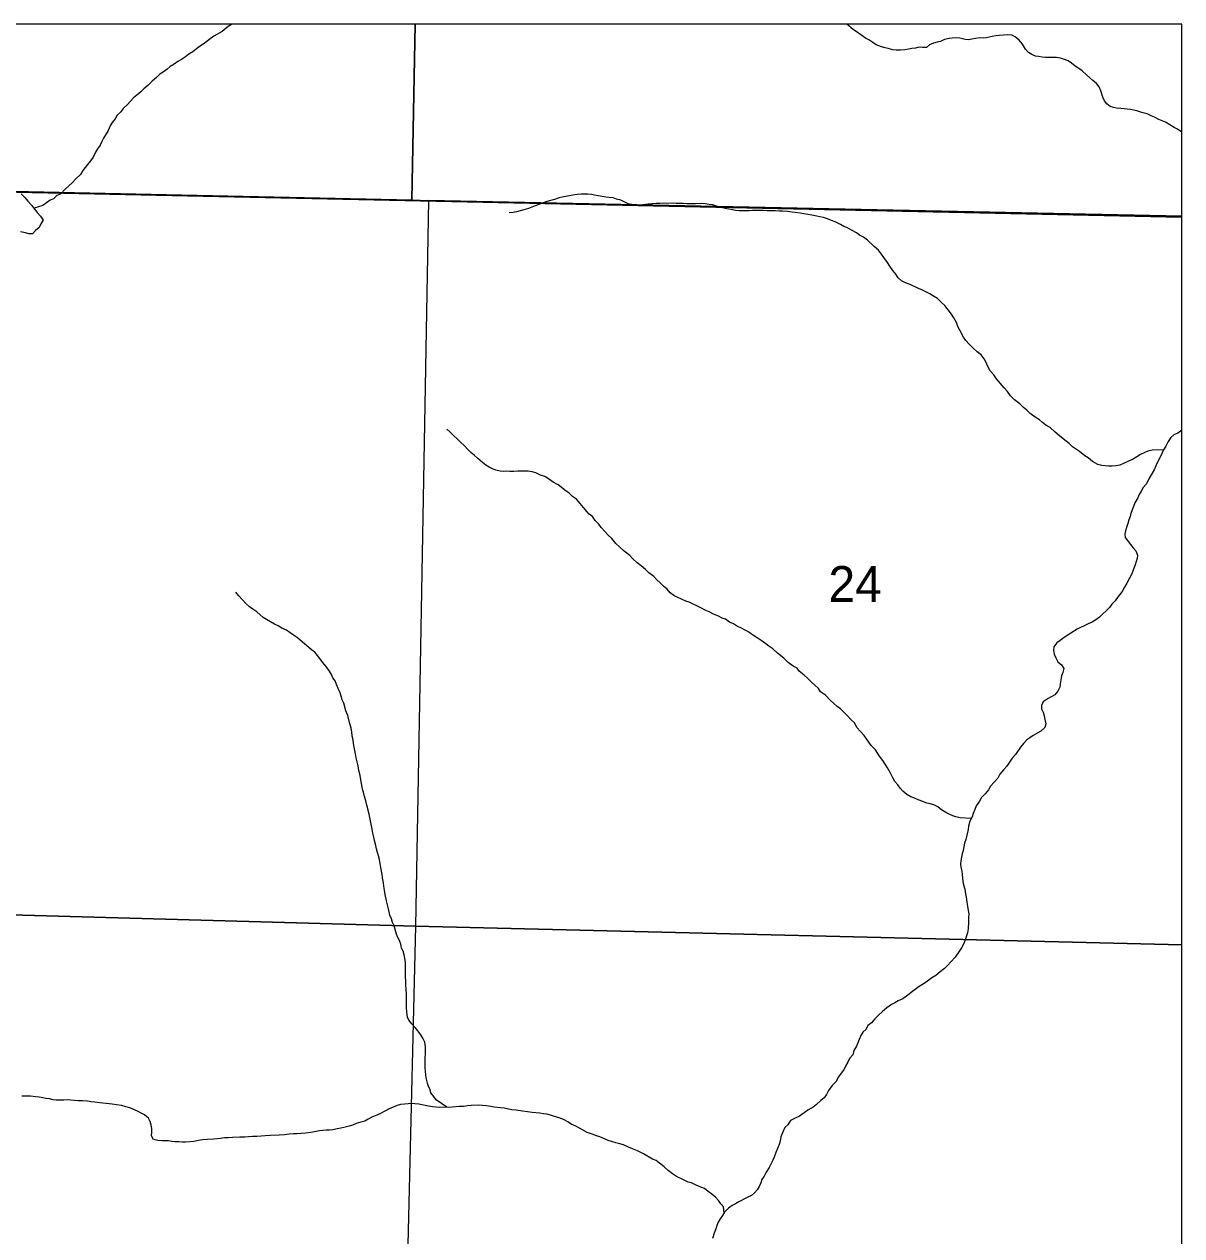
# Model space of a CAD drawing. Extents: x -10 to 158, y 8 to 33.
# Drawn here: x 42.973 to 44.324, y 20.541 to 21.955 of the extents above; entities that cross this region are included whole.
import ezdxf

# ---------------------------------------------------------------- set-up
doc = ezdxf.new("R2010")
doc.units = 0
for name, color, linetype in [('GM_X_Corporation', 7, 'Continuous'), ('GM_X_Minor_River', 7, 'Continuous'), ('GM_X_Section_Text', 7, 'Continuous')]:
    doc.layers.add(name, color=color, linetype=linetype)

msp = doc.modelspace()

# ---------------------------------------------------------------- linework, layer by layer
at = {"layer": 'GM_X_Corporation'}
for points in [[(41.4462, 15.1552), (44.324, 15.1552), (44.324, 21.9552), (41.5663, 21.9552), (41.564, 21.7852), (41.5618, 21.6932), (41.5485, 21.0008), (41.5233, 19.7709), (41.5184, 19.3523), (41.5125, 19.0268), (41.5025, 18.3092), (41.4916, 17.5539), (41.4842, 16.8508), (41.4581, 15.8355), (41.458, 15.832), (41.4573, 15.7877), (41.4556, 15.685), (41.4591, 15.5415), (41.4568, 15.5324), (41.4547, 15.4323)], [(44.324, 21.73), (44.324, 21.9552), (41.5663, 21.9552), (41.564, 21.7852), (42.3578, 21.7721), (42.4015, 21.7711)], [(43.4293, 21.9552), (42.4259, 21.9552), (42.4227, 21.7719), (43.4254, 21.7504)], [(44.324, 21.7312), (44.324, 21.9552), (43.4293, 21.9552), (43.4254, 21.7504), (43.4448, 21.7496)], [(44.324, 15.79), (44.324, 21.73), (42.4015, 21.7711), (42.3578, 21.7721), (41.564, 21.7852), (41.5618, 21.6932), (41.5485, 21.0008), (41.5233, 19.7709), (41.5184, 19.3523), (41.5125, 19.0268), (41.5025, 18.3092), (41.4916, 17.5539), (41.4842, 16.8508), (41.4581, 15.8355), (41.4922, 15.8348), (41.6019, 15.8337), (41.9512, 15.8301), (42.0434, 15.8291), (43.9186, 15.7973)], [(42.4227, 21.7719), (43.4254, 21.7504), (43.4448, 21.7496), (43.4294, 20.9027), (42.4008, 20.9313), (42.4235, 21.3292)], [(44.324, 20.8809), (44.324, 21.7312), (43.4448, 21.7496), (43.4294, 20.9027)], [(43.4294, 20.9027), (43.4052, 19.8848), (42.3938, 19.9023), (42.4008, 20.9313)], [(44.324, 19.8628), (44.324, 20.8809), (43.4294, 20.9027), (43.4052, 19.8848)]]:
    msp.add_lwpolyline(points, close=True, dxfattribs=at)
at = {"layer": 'GM_X_Minor_River'}
for points in [[(43.2156, 21.9552), (43.2147, 21.9547), (43.2109, 21.9527), (43.2038, 21.9466), (43.194, 21.9412), (43.1884, 21.937), (43.1839, 21.9335), (43.1797, 21.9308), (43.1741, 21.9266), (43.1696, 21.9231), (43.1651, 21.9201), (43.161, 21.917), (43.1565, 21.9139), (43.152, 21.9116), (43.1478, 21.9085), (43.1433, 21.9058), (43.1396, 21.9028), (43.1351, 21.8993), (43.1313, 21.897), (43.1272, 21.8932), (43.1223, 21.8889), (43.1171, 21.8836), (43.1126, 21.8798), (43.1088, 21.8763), (43.1043, 21.8725), (43.1006, 21.8694), (43.0931, 21.861), (43.0882, 21.8568), (43.0856, 21.853), (43.0815, 21.8491), (43.0789, 21.8449), (43.0755, 21.8404), (43.0733, 21.8365), (43.0707, 21.8312), (43.0685, 21.8274), (43.0655, 21.8224), (43.0633, 21.8183), (43.0614, 21.8141), (43.0585, 21.8099), (43.0562, 21.8057), (43.0533, 21.8), (43.0503, 21.7958), (43.0466, 21.7916), (43.0413, 21.7843), (43.0384, 21.7797), (43.0331, 21.7748), (43.029, 21.7702), (43.0211, 21.7629), (43.0151, 21.7568), (43.011, 21.7552), (43.0069, 21.7514), (43.0031, 21.7498), (42.9945, 21.7437), (42.9843, 21.7405)], [(44.2295, 21.8776), (44.2276, 21.8821), (44.2245, 21.8862), (44.2203, 21.8896), (44.2165, 21.8926), (44.2127, 21.896), (44.2077, 21.9008), (44.2039, 21.9034), (44.1997, 21.9064), (44.1952, 21.9098), (44.1914, 21.9124), (44.1861, 21.9143), (44.1823, 21.9157), (44.1777, 21.9164), (44.1649, 21.9163), (44.1611, 21.9166), (44.1569, 21.9174), (44.1531, 21.9181), (44.1489, 21.9199), (44.1451, 21.9222), (44.1417, 21.9259), (44.1382, 21.9319), (44.134, 21.9364), (44.1294, 21.9406), (44.1256, 21.9424), (44.1211, 21.9428), (44.1109, 21.9419), (44.1068, 21.9415), (44.1026, 21.9407), (44.0958, 21.9395), (44.092, 21.9391), (44.0875, 21.9394), (44.0833, 21.9386), (44.0788, 21.9378), (44.075, 21.937), (44.0713, 21.9373), (44.0648, 21.9388), (44.0606, 21.9395), (44.0561, 21.9391), (44.0523, 21.9386), (44.047, 21.9375), (44.0422, 21.9351), (44.0384, 21.9343), (44.0342, 21.9332), (44.0297, 21.9312), (44.026, 21.9281), (44.0214, 21.9281), (44.0169, 21.9284), (44.0131, 21.9273), (44.009, 21.9268), (44.0052, 21.926), (44.0007, 21.9252), (43.9958, 21.9248), (43.9905, 21.9248), (43.9867, 21.9255), (43.9814, 21.9269), (43.9776, 21.9277), (43.9734, 21.9287), (43.9673, 21.9313), (43.9635, 21.9339), (43.9586, 21.9369), (43.9548, 21.9388), (43.9506, 21.9421), (43.9453, 21.9455), (43.9403, 21.9489), (43.9332, 21.9552)], [(44.324, 21.8295), (44.323, 21.83), (44.3189, 21.8326), (44.3151, 21.8345), (44.3101, 21.8379), (44.3048, 21.8408), (44.301, 21.8423), (44.2972, 21.8442), (44.2922, 21.8468), (44.2884, 21.8482), (44.2835, 21.8505), (44.2774, 21.8523), (44.2717, 21.8541), (44.2642, 21.8556), (44.2604, 21.8559), (44.2566, 21.8566), (44.2528, 21.857), (44.2479, 21.8573), (44.2441, 21.858), (44.2403, 21.8591), (44.2365, 21.8621), (44.2338, 21.8659), (44.2319, 21.87), (44.2295, 21.8776)], [(42.9694, 21.7574), (42.9736, 21.7529), (42.977, 21.7488), (42.9816, 21.7435), (42.9847, 21.7394), (42.9878, 21.7356), (42.992, 21.7311), (42.995, 21.7266), (42.9924, 21.7224), (42.9902, 21.7179), (42.9861, 21.7144), (42.9827, 21.7106), (42.9782, 21.7105), (42.9744, 21.7116), (42.9687, 21.7131)], [(43.8456, 21.7376), (43.84, 21.7376), (43.8354, 21.7379), (43.823, 21.7378), (43.8192, 21.7374), (43.8112, 21.7373), (43.8075, 21.7376), (43.8029, 21.7379), (43.7976, 21.739), (43.7931, 21.7397), (43.7893, 21.7405), (43.7847, 21.7415), (43.7809, 21.743), (43.7768, 21.7445), (43.7722, 21.7448), (43.7677, 21.7455), (43.7631, 21.7459), (43.7563, 21.7454), (43.7507, 21.7454), (43.7461, 21.7457), (43.7423, 21.746), (43.734, 21.746), (43.7302, 21.7463), (43.7147, 21.7461), (43.7106, 21.7461), (43.7011, 21.7452), (43.6951, 21.7444), (43.6864, 21.7436), (43.6822, 21.7447), (43.6777, 21.7457), (43.6693, 21.7498), (43.664, 21.7509), (43.6602, 21.7524), (43.6557, 21.7531), (43.6519, 21.7534), (43.6474, 21.7542), (43.6428, 21.7549), (43.6386, 21.7556), (43.6349, 21.7563), (43.6307, 21.757), (43.6227, 21.7569), (43.6182, 21.7565), (43.6133, 21.7557), (43.6009, 21.7533), (43.5971, 21.7525), (43.5918, 21.7505), (43.5828, 21.7482), (43.5786, 21.7466), (43.5737, 21.7447), (43.5692, 21.7431), (43.5654, 21.7416), (43.5613, 21.74), (43.556, 21.7384), (43.5519, 21.7373), (43.5473, 21.7361), (43.5436, 21.7353), (43.539, 21.7352)], [(44.3026, 21.4586), (44.2894, 21.4581), (44.2845, 21.4569), (44.2807, 21.4553), (44.2758, 21.453), (44.2717, 21.4503), (44.2664, 21.4472), (44.2619, 21.4453), (44.2566, 21.443), (44.2517, 21.4407), (44.2472, 21.4399), (44.2427, 21.4394), (44.2385, 21.4394), (44.2306, 21.4401), (44.226, 21.4415), (44.2199, 21.4449), (44.2146, 21.449), (44.2108, 21.4516), (44.2047, 21.4565), (44.2001, 21.4598), (44.1963, 21.4621), (44.1925, 21.4658), (44.1875, 21.4699), (44.1811, 21.4748), (44.1761, 21.4793), (44.1704, 21.4845), (44.1654, 21.4871), (44.1616, 21.4905), (44.1578, 21.4935), (44.1528, 21.4968), (44.1471, 21.5009), (44.1433, 21.5047), (44.1391, 21.5077), (44.1349, 21.5122), (44.1288, 21.517), (44.1239, 21.5215), (44.1204, 21.5264), (44.1166, 21.5309), (44.1078, 21.5414), (44.1047, 21.546), (44.1005, 21.5508), (44.0974, 21.5565), (44.0955, 21.5603), (44.0932, 21.5648), (44.0897, 21.5693), (44.0852, 21.5727), (44.0802, 21.5775), (44.076, 21.582), (44.0718, 21.5862), (44.0691, 21.5899), (44.0649, 21.5982), (44.0625, 21.6024), (44.061, 21.6069), (44.0579, 21.6125), (44.0552, 21.6167), (44.0514, 21.6219), (44.0476, 21.6268), (44.0437, 21.6306), (44.0388, 21.6351), (44.0342, 21.6377), (44.03, 21.6407), (44.0262, 21.6425), (44.0213, 21.6447), (44.0167, 21.6466), (44.0068, 21.6514), (44.0015, 21.6532), (43.997, 21.6558), (43.9928, 21.6592), (43.9901, 21.6634), (43.9866, 21.6679), (43.9832, 21.6728), (43.9805, 21.6773), (43.9763, 21.6829), (43.9736, 21.6867), (43.9698, 21.6916), (43.9648, 21.6957), (43.9572, 21.7032), (43.9526, 21.7065), (43.948, 21.7091), (43.9442, 21.7117), (43.9385, 21.7147), (43.9332, 21.7181), (43.9294, 21.7192), (43.9256, 21.7214), (43.9195, 21.7244), (43.9153, 21.7262), (43.9104, 21.7281), (43.9059, 21.7295), (43.9017, 21.7303), (43.8979, 21.731), (43.8922, 21.7324), (43.8877, 21.7331), (43.8827, 21.7338), (43.8786, 21.7346), (43.8729, 21.7356), (43.8691, 21.736), (43.8638, 21.7367), (43.8581, 21.737), (43.8544, 21.737), (43.8494, 21.7373), (43.8456, 21.7376)], [(43.6219, 21.3959), (43.6173, 21.4008), (43.6127, 21.4041), (43.6089, 21.4079), (43.6039, 21.4116), (43.5997, 21.415), (43.5959, 21.4176), (43.5902, 21.4209), (43.5849, 21.4247), (43.5807, 21.4273), (43.5754, 21.4291), (43.5701, 21.4317), (43.5659, 21.4328), (43.561, 21.4335), (43.5489, 21.4334), (43.5443, 21.4333), (43.5398, 21.4333), (43.536, 21.4336), (43.5322, 21.4332), (43.5285, 21.4336), (43.5235, 21.4346), (43.5194, 21.4365), (43.5156, 21.4384), (43.5118, 21.4406), (43.5076, 21.4436), (43.5022, 21.4484), (43.498, 21.4522), (43.4942, 21.4552), (43.4908, 21.4589), (43.4866, 21.4631), (43.482, 21.4676), (43.4702, 21.4792), (43.4663, 21.4825)], [(44.324, 21.4813), (44.3194, 21.4781), (44.3149, 21.4758), (44.3112, 21.4727), (44.3082, 21.4681), (44.3052, 21.4628), (44.3026, 21.4586), (44.3011, 21.4548), (44.2993, 21.4506), (44.297, 21.4464), (44.2937, 21.4399), (44.2919, 21.435), (44.2893, 21.4312), (44.2855, 21.4247), (44.283, 21.419), (44.2788, 21.4144), (44.2766, 21.4102), (44.2744, 21.4064), (44.2725, 21.4026), (44.2692, 21.3965), (44.2677, 21.3923), (44.2662, 21.3885), (44.2644, 21.3843), (44.2637, 21.3806), (44.2622, 21.3767), (44.2611, 21.3726), (44.2596, 21.368), (44.2582, 21.3638), (44.2575, 21.36), (44.2579, 21.3563), (44.2606, 21.3525), (44.264, 21.348), (44.2674, 21.3442), (44.2705, 21.3405), (44.2724, 21.3356)], [(44.0783, 21.0284), (44.0653, 21.0289), (44.0604, 21.03), (44.0566, 21.0315), (44.0524, 21.0333), (44.0486, 21.0352), (44.0436, 21.0385), (44.0391, 21.0419), (44.0345, 21.0441), (44.0303, 21.0452), (44.0266, 21.0463), (44.0216, 21.0481), (44.0163, 21.05), (44.0114, 21.0522), (44.0076, 21.0537), (44.003, 21.0563), (43.9984, 21.06), (43.9954, 21.0638), (43.9927, 21.0675), (43.9892, 21.0713), (43.9866, 21.0758), (43.9835, 21.0818), (43.9804, 21.0875), (43.975, 21.0958), (43.9712, 21.101), (43.9666, 21.1082), (43.9616, 21.1134), (43.9532, 21.1251), (43.9486, 21.13), (43.9451, 21.1341), (43.942, 21.1397), (43.9382, 21.1435), (43.934, 21.148), (43.9256, 21.1562), (43.9218, 21.1588), (43.9176, 21.163), (43.9134, 21.1663), (43.9081, 21.172), (43.9024, 21.1761), (43.9001, 21.1798), (43.8955, 21.1839), (43.8917, 21.1873), (43.8871, 21.1922), (43.8833, 21.1956), (43.8775, 21.2), (43.8749, 21.2038), (43.8703, 21.206), (43.8646, 21.2101), (43.8596, 21.2154), (43.852, 21.221), (43.8466, 21.2262), (43.8421, 21.2292), (43.8383, 21.2322), (43.8329, 21.2359), (43.8284, 21.2389), (43.823, 21.2427), (43.8188, 21.2457), (43.8143, 21.2479), (43.8093, 21.2509), (43.8056, 21.2523), (43.8006, 21.2553), (43.796, 21.2575), (43.7915, 21.2609), (43.7877, 21.262), (43.7831, 21.2642), (43.7774, 21.2668), (43.7725, 21.2694), (43.7683, 21.2709), (43.7626, 21.2739), (43.7588, 21.2761), (43.7527, 21.2787), (43.7489, 21.2809), (43.7451, 21.282), (43.7402, 21.2842), (43.7349, 21.2864), (43.7311, 21.2883), (43.7269, 21.2917), (43.7234, 21.2958), (43.7192, 21.2992), (43.715, 21.3033), (43.7112, 21.3067), (43.7078, 21.3108), (43.7021, 21.3149), (43.6979, 21.319), (43.6929, 21.3231), (43.6883, 21.3265), (43.6834, 21.3314), (43.6796, 21.3351), (43.6731, 21.3404), (43.6677, 21.3452), (43.6635, 21.3493), (43.6586, 21.355), (43.654, 21.3591), (43.6505, 21.3632), (43.6463, 21.3677), (43.6436, 21.3719), (43.6394, 21.376), (43.636, 21.3805), (43.6322, 21.3835), (43.6276, 21.3888), (43.6219, 21.3959)], [(44.2724, 21.3356), (44.2721, 21.3318), (44.2706, 21.328), (44.2695, 21.3242), (44.2677, 21.3192), (44.2655, 21.3139), (44.2629, 21.3086), (44.2599, 21.3029), (44.2573, 21.2983), (44.2543, 21.2933), (44.2499, 21.2872), (44.2461, 21.2823), (44.2424, 21.2784), (44.2398, 21.2746), (44.2357, 21.2704), (44.2316, 21.2666), (44.2278, 21.2631), (44.2237, 21.2601), (44.2192, 21.2574), (44.2146, 21.2554), (44.2101, 21.2531), (44.2056, 21.2512), (44.2019, 21.2492), (44.1943, 21.2446), (44.1868, 21.2396), (44.1819, 21.2358), (44.1782, 21.2331), (44.1745, 21.2285), (44.1741, 21.2247), (44.1749, 21.2202), (44.1769, 21.2156), (44.1795, 21.2111), (44.1834, 21.2074), (44.1864, 21.2033), (44.1853, 21.1987), (44.1835, 21.1949), (44.1828, 21.19), (44.1821, 21.1854), (44.1817, 21.1816), (44.1795, 21.1767), (44.1758, 21.1725), (44.1716, 21.1701), (44.1679, 21.1682), (44.1622, 21.1644), (44.1604, 21.1602), (44.1604, 21.1564), (44.162, 21.1522), (44.1632, 21.1481), (44.1643, 21.1436), (44.1652, 21.1386), (44.1641, 21.1345), (44.1596, 21.1302), (44.1505, 21.1252), (44.1468, 21.1222), (44.143, 21.1199), (44.1393, 21.1156), (44.1359, 21.1114), (44.13, 21.103), (44.1262, 21.0985), (44.1229, 21.0939), (44.1199, 21.0893), (44.1162, 21.0855), (44.1117, 21.0798), (44.1091, 21.0752), (44.1008, 21.066), (44.0982, 21.0618), (44.0945, 21.0569), (44.0904, 21.0526), (44.0878, 21.0484), (44.0841, 21.0431), (44.0826, 21.0389), (44.0804, 21.034), (44.0793, 21.0302), (44.0767, 21.0252), (44.0752, 21.0192), (44.0745, 21.0154), (44.0731, 21.0089), (44.072, 21.0036), (44.0705, 20.9994), (44.0694, 20.9952), (44.0687, 20.9907), (44.0676, 20.9869), (44.0669, 20.9831), (44.0662, 20.9789), (44.0658, 20.9751), (44.0662, 20.9713), (44.0671, 20.9668), (44.0675, 20.963), (44.0683, 20.9547), (44.0691, 20.9509), (44.0707, 20.9456), (44.0715, 20.9403), (44.0723, 20.9366), (44.0731, 20.9305), (44.0739, 20.926), (44.0747, 20.9207), (44.0755, 20.9169), (44.0752, 20.9123), (44.0752, 20.9078), (44.0745, 20.8995), (44.0738, 20.8949)], [(43.312, 21.2222), (43.3082, 21.2252), (43.3025, 21.2301), (43.2976, 21.2342), (43.2918, 21.2391), (43.2873, 21.242), (43.2831, 21.245), (43.2789, 21.248), (43.2736, 21.2502), (43.2694, 21.2529), (43.2648, 21.2551), (43.2557, 21.2603), (43.2519, 21.2629), (43.2481, 21.2659), (43.2443, 21.2696), (43.2397, 21.2726), (43.2359, 21.2752), (43.2317, 21.279), (43.2233, 21.288), (43.2198, 21.2925)], [(43.4663, 20.6912), (43.4538, 20.6998), (43.4511, 20.7036), (43.4476, 20.7081), (43.4465, 20.7118), (43.4449, 20.7156), (43.4437, 20.7194), (43.4426, 20.7239), (43.4418, 20.7285), (43.4413, 20.7334), (43.4409, 20.7372), (43.4408, 20.7493), (43.4411, 20.7531), (43.4411, 20.7618), (43.4406, 20.7671), (43.4383, 20.772), (43.4356, 20.7758), (43.4322, 20.7803), (43.4291, 20.7844), (43.4253, 20.7885), (43.4218, 20.7927), (43.4203, 20.7964), (43.4195, 20.8021), (43.419, 20.8078), (43.4189, 20.8176), (43.4189, 20.8237), (43.4188, 20.8286), (43.4184, 20.8343), (43.4184, 20.8381), (43.4179, 20.8438), (43.4178, 20.86), (43.417, 20.8653), (43.4162, 20.8691), (43.415, 20.8733), (43.4134, 20.877), (43.4123, 20.8816), (43.4107, 20.8857), (43.4091, 20.8895), (43.4072, 20.8933), (43.4045, 20.9031), (43.4029, 20.9069), (43.4014, 20.911), (43.3998, 20.9155), (43.3982, 20.9227), (43.3967, 20.9276), (43.3959, 20.9322), (43.3943, 20.9397), (43.3935, 20.9446), (43.3927, 20.9492), (43.3923, 20.9533), (43.3911, 20.959), (43.3906, 20.9628), (43.389, 20.9711), (43.3874, 20.9802), (43.3863, 20.9847), (43.3851, 20.9885), (43.3839, 20.9927), (43.3831, 20.9968), (43.3819, 21.0025), (43.3808, 21.0063), (43.3799, 21.0112), (43.3788, 21.0157), (43.3772, 21.0255), (43.3756, 21.0331), (43.3728, 21.0437), (43.3716, 21.049), (43.3701, 21.0539), (43.3689, 21.0588), (43.3677, 21.0626), (43.3665, 21.069), (43.3657, 21.0735), (43.3649, 21.0784), (43.3633, 21.0841), (43.3625, 21.0898), (43.3613, 21.0943), (43.3605, 21.0989), (43.3597, 21.1038), (43.3589, 21.1075), (43.3581, 21.1113), (43.3573, 21.1159), (43.3569, 21.12), (43.3558, 21.1242), (43.3553, 21.1295), (43.3545, 21.1336), (43.3526, 21.1404), (43.3506, 21.1484), (43.3483, 21.154), (43.3459, 21.1627), (43.344, 21.1669), (43.3428, 21.171), (43.3416, 21.1748), (43.3393, 21.1801), (43.3374, 21.1846), (43.3358, 21.1888), (43.3331, 21.1925), (43.3316, 21.1963), (43.3293, 21.2001), (43.3254, 21.2057), (43.3209, 21.2106), (43.3166, 21.2166), (43.312, 21.2222)], [(44.0738, 20.8949), (44.0724, 20.8903), (44.0698, 20.8831), (44.0668, 20.8774), (44.0646, 20.8736), (44.0594, 20.8663), (44.0545, 20.861), (44.0511, 20.8572), (44.047, 20.8533), (44.0421, 20.8491), (44.0369, 20.8449), (44.0324, 20.8422), (44.0256, 20.8372), (44.0215, 20.8345), (44.0174, 20.8322), (44.0129, 20.8287), (44.0083, 20.8253), (44.0042, 20.8222), (43.9982, 20.8176), (43.9929, 20.8153), (43.9892, 20.813), (43.985, 20.811), (43.9798, 20.8072), (43.9742, 20.8026), (43.9704, 20.7991), (43.9656, 20.7945), (43.9618, 20.7896), (43.9577, 20.7865), (43.9555, 20.7823), (43.9517, 20.7789), (43.9495, 20.7751), (43.9476, 20.7705), (43.9458, 20.7663), (43.9443, 20.7625), (43.9413, 20.7575), (43.9399, 20.7526), (43.9361, 20.748), (43.9343, 20.7438), (43.9313, 20.7393), (43.9298, 20.7355), (43.9269, 20.7316), (43.9231, 20.7263), (43.9205, 20.7213), (43.916, 20.7168), (43.9116, 20.7106), (43.9093, 20.7061), (43.9064, 20.7023), (43.9026, 20.6992), (43.8977, 20.6946), (43.8936, 20.6915), (43.8876, 20.6877), (43.8831, 20.6846), (43.8778, 20.6807), (43.8726, 20.6784), (43.8673, 20.6757), (43.8643, 20.6708), (43.8606, 20.6677), (43.8587, 20.6635), (43.8561, 20.6567), (43.8551, 20.6517), (43.854, 20.6479), (43.8521, 20.643), (43.8503, 20.6384), (43.8481, 20.6331), (43.8466, 20.6293), (43.8425, 20.6209), (43.8388, 20.6156), (43.8366, 20.611), (43.834, 20.6068), (43.8325, 20.603), (43.8306, 20.5988), (43.8284, 20.595), (43.8254, 20.5912), (43.8217, 20.5881), (43.816, 20.5854), (43.807, 20.5808), (43.8029, 20.5784), (43.7991, 20.5765), (43.795, 20.5734), (43.7901, 20.5688), (43.7879, 20.565), (43.7853, 20.5612), (43.783, 20.557), (43.7812, 20.5532), (43.7801, 20.5494), (43.7782, 20.5441), (43.7764, 20.538)], [(43.2496, 20.6575), (43.2444, 20.6571), (43.2394, 20.6571), (43.2345, 20.6566), (43.2304, 20.6562), (43.2247, 20.6562), (43.216, 20.6561), (43.2111, 20.6556), (43.2066, 20.6556), (43.202, 20.6548), (43.1982, 20.6544), (43.1937, 20.6539), (43.1865, 20.6535), (43.1809, 20.6531), (43.1763, 20.6526), (43.1707, 20.6514), (43.1612, 20.6506), (43.1575, 20.6505), (43.1533, 20.6509), (43.1491, 20.6508), (43.145, 20.6512), (43.1412, 20.6519), (43.1374, 20.6519), (43.1336, 20.6522), (43.1287, 20.6525), (43.1238, 20.6536), (43.1215, 20.6578), (43.1218, 20.6623), (43.1218, 20.6665), (43.121, 20.6703), (43.1198, 20.6748), (43.1178, 20.6786), (43.1133, 20.6823), (43.1095, 20.6845), (43.1057, 20.6864), (43.1015, 20.6882), (43.0962, 20.6905), (43.0916, 20.6919), (43.0863, 20.6934), (43.0806, 20.6941), (43.0757, 20.6948), (43.0719, 20.6951), (43.0613, 20.6965), (43.0553, 20.6972), (43.0507, 20.6976), (43.0469, 20.6983), (43.0409, 20.6986), (43.036, 20.6989), (43.0314, 20.6993), (43.0231, 20.6999), (43.019, 20.6995), (43.0103, 20.6994), (43.0065, 20.6998), (43.0023, 20.7009), (42.9981, 20.7016), (42.9944, 20.7023), (42.9902, 20.703), (42.986, 20.7034), (42.98, 20.7041), (42.9754, 20.704), (42.9701, 20.704)], [(43.7897, 20.5681), (43.7889, 20.5749), (43.7858, 20.5787), (43.7832, 20.5824), (43.7797, 20.5865), (43.7755, 20.5899), (43.7713, 20.5929), (43.7668, 20.5963), (43.7626, 20.5981), (43.7573, 20.6003), (43.7519, 20.6029), (43.7478, 20.604), (43.7424, 20.6066), (43.7341, 20.6103), (43.7295, 20.6137), (43.7246, 20.6174), (43.72, 20.6219), (43.7143, 20.626), (43.7105, 20.629), (43.7063, 20.6308), (43.6956, 20.6368), (43.6888, 20.6405), (43.6827, 20.6427), (43.6782, 20.6446), (43.6725, 20.6472), (43.6679, 20.6486), (43.6634, 20.6497), (43.6584, 20.6512), (43.6543, 20.6526), (43.6501, 20.6545), (43.6448, 20.6567), (43.641, 20.6578), (43.6357, 20.66), (43.63, 20.6619), (43.6209, 20.6667), (43.6167, 20.6693), (43.6114, 20.6715), (43.6075, 20.6741), (43.603, 20.6767), (43.5984, 20.6786), (43.5908, 20.6808), (43.587, 20.6819), (43.5829, 20.6833), (43.5791, 20.6837), (43.5745, 20.6844), (43.5658, 20.6851), (43.5602, 20.6858), (43.5545, 20.6868), (43.5469, 20.6879), (43.542, 20.6882), (43.5382, 20.6889), (43.5329, 20.69), (43.5287, 20.6904), (43.5212, 20.6914), (43.5174, 20.6921), (43.5121, 20.6928), (43.5034, 20.6935), (43.4947, 20.6934), (43.4901, 20.693), (43.4856, 20.6922), (43.4807, 20.6921), (43.4724, 20.6913), (43.4573, 20.6911), (43.4493, 20.6918), (43.4448, 20.6925), (43.4334, 20.695), (43.4289, 20.6954), (43.4251, 20.6957), (43.4168, 20.6949), (43.4122, 20.6945), (43.4081, 20.6933), (43.4036, 20.6913), (43.3987, 20.6894), (43.3938, 20.6867), (43.3878, 20.6836), (43.3825, 20.6813), (43.3787, 20.6797), (43.3742, 20.6774), (43.3705, 20.6751), (43.3656, 20.6739), (43.3603, 20.6723), (43.3561, 20.6704), (43.352, 20.6692), (43.3475, 20.668), (43.3426, 20.6668), (43.338, 20.666), (43.3331, 20.6648), (43.329, 20.6644), (43.3252, 20.6644), (43.3176, 20.6636), (43.3135, 20.6628), (43.3074, 20.6619), (43.301, 20.6611), (43.2912, 20.6602), (43.287, 20.6602), (43.2821, 20.6598), (43.2765, 20.659), (43.2704, 20.6585), (43.2598, 20.6584), (43.2542, 20.658), (43.2496, 20.6575)]]:
    msp.add_lwpolyline(points, dxfattribs=at)

# ---------------------------------------------------------------- texts
at = {"layer": 'GM_X_Section_Text'}
msp.add_text('24', height=0.04186, rotation=0, dxfattribs=at).set_placement((43.9116, 21.281))

doc.saveas('drawing.dxf')
